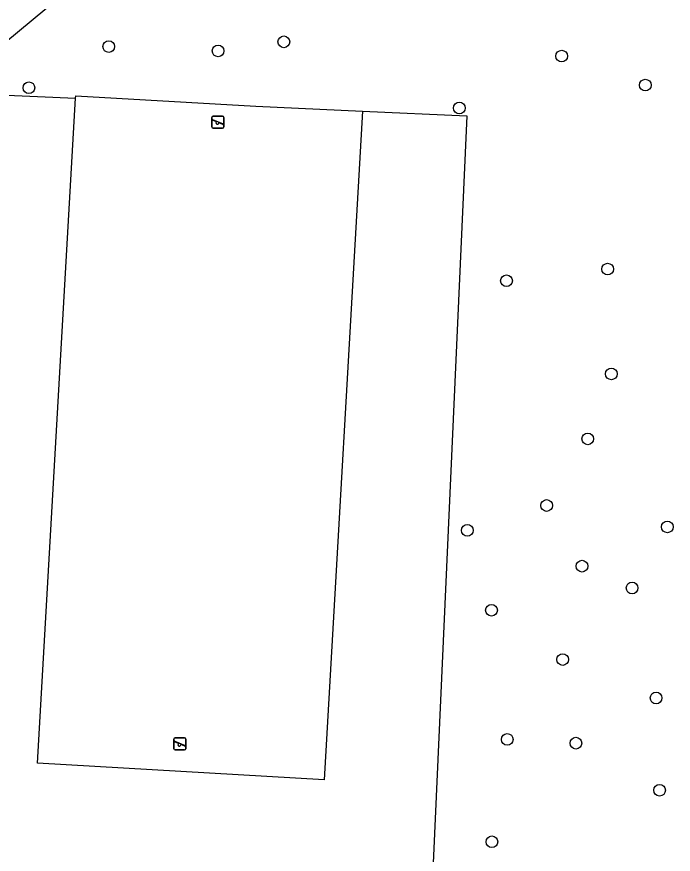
# Model space of a CAD drawing. Extents: x 160732 to 162105, y 387428 to 388479.
# Drawn here: x 161006.1 to 161060.9, y 387604.5 to 387674.5 of the extents above; entities that cross this region are included whole.
import ezdxf

# ---------------------------------------------------------------- set-up
doc = ezdxf.new("R2010")
doc.units = 0
for name, color, linetype in [('IMGEO_Berm_groen', 7, 'Continuous'), ('IMGEO_Boom', 7, 'Continuous'), ('IMGEO_Groenvoorziening', 7, 'Continuous'), ('IMGEO_Loofbos', 7, 'Continuous'), ('IMGEO_Speelvoorziening', 7, 'Continuous')]:
    doc.layers.add(name, color=color, linetype=linetype)

msp = doc.modelspace()

# ---------------------------------------------------------------- linework, layer by layer
at = {"layer": 'IMGEO_Berm_groen'}
msp.add_lwpolyline([(161031.29, 387696.746), (161023.759, 387693.539), (161013.524, 387679.268), (161000.093, 387668.138)], dxfattribs=at)
at = {"layer": 'IMGEO_Boom'}
for centre in [(161028.41, 387672.362), (161013.791, 387671.966), (161022.92, 387671.603), (161051.617, 387671.167), (161058.601, 387668.745), (161007.118, 387668.52), (161043.072, 387666.829), (161055.458, 387653.371), (161047.008, 387652.398), (161055.766, 387644.609), (161053.794, 387639.184), (161050.361, 387633.614), (161060.447, 387631.824), (161043.734, 387631.54), (161053.318, 387628.546), (161057.499, 387626.722), (161045.755, 387624.864), (161051.701, 387620.745), (161059.506, 387617.532), (161047.068, 387614.064), (161052.807, 387613.756), (161059.795, 387609.823), (161045.791, 387605.512)]:
    msp.add_circle(centre, 0.489, dxfattribs=at)
at = {"layer": 'IMGEO_Groenvoorziening'}
msp.add_lwpolyline([(161034.995, 387666.579), (161031.782, 387610.693), (161007.822, 387612.071), (161011.02, 387667.65)], dxfattribs=at)
at = {"layer": 'IMGEO_Loofbos'}
for points in [[(161000.093, 387668.138), (161003.99, 387667.964), (161011.02, 387667.65)], [(161011.02, 387667.65), (161011.031, 387667.84), (161026.073, 387666.978), (161034.995, 387666.579)], [(161034.995, 387666.579), (161043.689, 387666.191), (161040.71, 387600.009), (161031.846, 387600.393), (161031.611, 387594.329)]]:
    msp.add_lwpolyline(points, dxfattribs=at)
at = {"layer": 'IMGEO_Speelvoorziening'}
for p, q in [((161022.397, 387665.25), (161022.397, 387666.05)), ((161022.397, 387666.05), (161022.397, 387665.25)), ((161022.78, 387665.678), (161022.441, 387665.815)), ((161022.466, 387665.875), (161023.342, 387665.522)), ((161022.497, 387666.15), (161023.287, 387666.15)), ((161023.287, 387666.15), (161022.497, 387666.15)), ((161023.387, 387666.05), (161023.387, 387665.25)), ((161023.387, 387665.25), (161023.387, 387666.05)), ((161023.287, 387665.15), (161022.497, 387665.15)), ((161022.497, 387665.15), (161023.287, 387665.15)), ((161023.318, 387665.462), (161022.978, 387665.599)), ((161019.224, 387613.291), (161019.224, 387614.091)), ((161019.224, 387614.091), (161019.224, 387613.291)), ((161019.293, 387613.916), (161020.169, 387613.563)), ((161019.324, 387614.191), (161020.114, 387614.191)), ((161020.114, 387614.191), (161019.324, 387614.191)), ((161020.214, 387614.091), (161020.214, 387613.291)), ((161020.214, 387613.291), (161020.214, 387614.091)), ((161019.607, 387613.719), (161019.268, 387613.856)), ((161020.114, 387613.191), (161019.324, 387613.191)), ((161019.324, 387613.191), (161020.114, 387613.191)), ((161020.145, 387613.503), (161019.805, 387613.64))]:
    msp.add_line(p, q, dxfattribs=at)
for centre, radius, start, end in [((161022.497, 387666.05), 0.1, 90, 180), ((161022.497, 387666.05), 0.1, 90, 180), ((161022.454, 387665.845), 0.0327, 68.07798, 248.07798), ((161022.859, 387665.588), 0.12, 130.99278, 5.16318), ((161023.287, 387666.05), 0.1, 0, 90), ((161023.287, 387666.05), 0.1, 360, 90), ((161022.497, 387665.25), 0.1, 180, 270), ((161022.497, 387665.25), 0.1, 180, 270), ((161023.287, 387665.25), 0.1, 270, 0), ((161023.287, 387665.25), 0.1, 270, 0), ((161023.33, 387665.492), 0.0327, 248.07798, 68.07798), ((161019.324, 387614.091), 0.1, 90, 180), ((161019.324, 387614.091), 0.1, 90, 180), ((161019.281, 387613.886), 0.0327, 68.07798, 248.07798), ((161020.114, 387614.091), 0.1, 0, 90), ((161020.114, 387614.091), 0.1, 360, 90), ((161019.324, 387613.291), 0.1, 180, 270), ((161019.324, 387613.291), 0.1, 180, 270), ((161019.686, 387613.629), 0.12, 130.99278, 5.16318), ((161020.114, 387613.291), 0.1, 270, 0), ((161020.114, 387613.291), 0.1, 270, 0), ((161020.157, 387613.533), 0.0327, 248.07798, 68.07798)]:
    msp.add_arc(centre, radius, start, end, dxfattribs=at)

doc.saveas('drawing.dxf')
